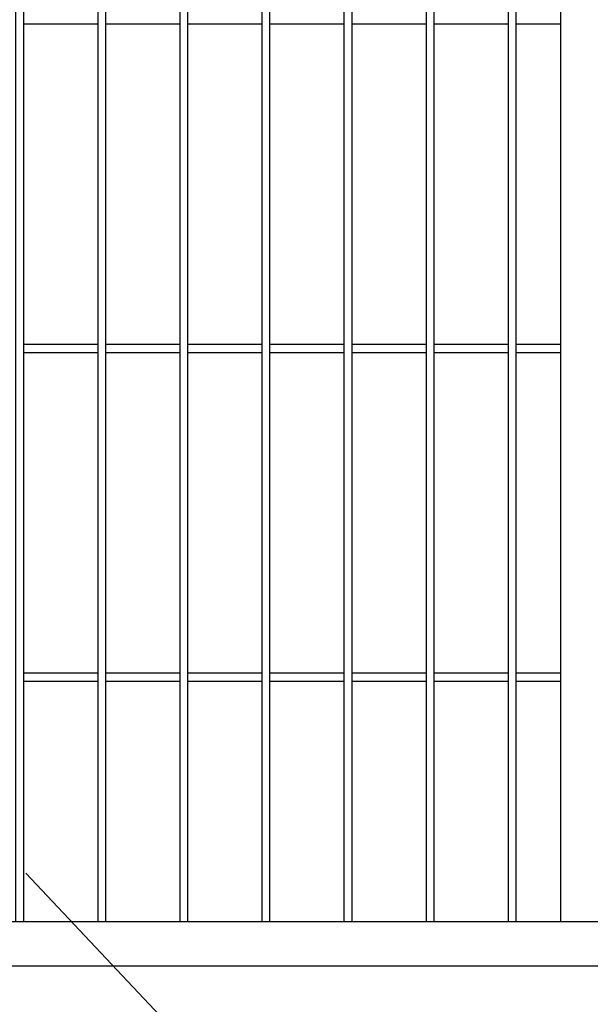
# Model space of a CAD drawing. Header units: inches. Extents: x 43593 to 117387, y -66787 to -26237.
# Tile 282 of 340: x 51179 to 51249, y -27785 to -27665. Entities that reach past the tile are written whole.
import ezdxf

# ---------------------------------------------------------------- set-up
doc = ezdxf.new("R2010")
doc.units = ezdxf.units.IN
doc.header["$MEASUREMENT"] = 0
doc.layers.add('AW OGRODZENIA', color=253, linetype='Continuous')

msp = doc.modelspace()

# ---------------------------------------------------------------- linework, layer by layer
at = {"layer": 'AW OGRODZENIA'}
for p, q in [((51245.176, -27545.548), (51245.176, -27774.748)), ((51179.776, -27665.469), (51188.784, -27665.469)), ((51179.776, -27665.469), (51188.784, -27665.469)), ((51179.776, -27665.469), (51188.784, -27665.469)), ((51179.776, -27665.469), (51188.784, -27665.469)), ((51179.776, -27665.469), (51188.784, -27665.469)), ((51179.776, -27665.469), (51188.784, -27665.469)), ((51179.776, -27665.469), (51188.784, -27665.469)), ((51179.776, -27665.469), (51188.784, -27665.469)), ((51179.776, -27665.469), (51188.784, -27665.469)), ((51179.776, -27665.469), (51188.784, -27665.469)), ((51179.776, -27665.469), (51188.784, -27665.469)), ((51179.776, -27665.469), (51188.784, -27665.469)), ((51179.776, -27665.469), (51188.784, -27665.469)), ((51179.776, -27665.469), (51188.784, -27665.469)), ((51179.776, -27665.469), (51188.784, -27665.469)), ((51179.776, -27665.469), (51188.784, -27665.469)), ((51179.776, -27665.469), (51188.784, -27665.469)), ((51179.776, -27665.469), (51188.784, -27665.469)), ((51179.776, -27665.469), (51188.784, -27665.469)), ((51179.776, -27665.469), (51188.784, -27665.469)), ((51179.776, -27665.469), (51188.784, -27665.469)), ((51179.776, -27665.469), (51188.784, -27665.469)), ((51179.776, -27665.469), (51188.784, -27665.469)), ((51179.776, -27665.469), (51188.784, -27665.469)), ((51179.776, -27665.469), (51188.784, -27665.469)), ((51189.776, -27665.469), (51198.784, -27665.469)), ((51189.776, -27665.469), (51198.784, -27665.469)), ((51189.776, -27665.469), (51198.784, -27665.469)), ((51189.776, -27665.469), (51198.784, -27665.469)), ((51189.776, -27665.469), (51198.784, -27665.469)), ((51189.776, -27665.469), (51198.784, -27665.469)), ((51189.776, -27665.469), (51198.784, -27665.469)), ((51189.776, -27665.469), (51198.784, -27665.469)), ((51189.776, -27665.469), (51198.784, -27665.469)), ((51189.776, -27665.469), (51198.784, -27665.469)), ((51189.776, -27665.469), (51198.784, -27665.469)), ((51189.776, -27665.469), (51198.784, -27665.469)), ((51189.776, -27665.469), (51198.784, -27665.469)), ((51189.776, -27665.469), (51198.784, -27665.469)), ((51189.776, -27665.469), (51198.784, -27665.469)), ((51189.776, -27665.469), (51198.784, -27665.469)), ((51189.776, -27665.469), (51198.784, -27665.469)), ((51189.776, -27665.469), (51198.784, -27665.469)), ((51189.776, -27665.469), (51198.784, -27665.469)), ((51189.776, -27665.469), (51198.784, -27665.469)), ((51189.776, -27665.469), (51198.784, -27665.469)), ((51189.776, -27665.469), (51198.784, -27665.469)), ((51189.776, -27665.469), (51198.784, -27665.469)), ((51189.776, -27665.469), (51198.784, -27665.469)), ((51189.776, -27665.469), (51198.784, -27665.469)), ((51199.776, -27665.469), (51208.784, -27665.469)), ((51199.776, -27665.469), (51208.784, -27665.469)), ((51199.776, -27665.469), (51208.784, -27665.469)), ((51199.776, -27665.469), (51208.784, -27665.469)), ((51199.776, -27665.469), (51208.784, -27665.469)), ((51199.776, -27665.469), (51208.784, -27665.469)), ((51199.776, -27665.469), (51208.784, -27665.469)), ((51199.776, -27665.469), (51208.784, -27665.469)), ((51199.776, -27665.469), (51208.784, -27665.469)), ((51199.776, -27665.469), (51208.784, -27665.469)), ((51199.776, -27665.469), (51208.784, -27665.469)), ((51199.776, -27665.469), (51208.784, -27665.469)), ((51199.776, -27665.469), (51208.784, -27665.469)), ((51199.776, -27665.469), (51208.784, -27665.469)), ((51199.776, -27665.469), (51208.784, -27665.469)), ((51199.776, -27665.469), (51208.784, -27665.469)), ((51199.776, -27665.469), (51208.784, -27665.469)), ((51199.776, -27665.469), (51208.784, -27665.469)), ((51199.776, -27665.469), (51208.784, -27665.469)), ((51199.776, -27665.469), (51208.784, -27665.469)), ((51199.776, -27665.469), (51208.784, -27665.469)), ((51199.776, -27665.469), (51208.784, -27665.469)), ((51199.776, -27665.469), (51208.784, -27665.469)), ((51199.776, -27665.469), (51208.784, -27665.469)), ((51199.776, -27665.469), (51208.784, -27665.469)), ((51209.776, -27665.469), (51218.784, -27665.469)), ((51209.776, -27665.469), (51218.784, -27665.469)), ((51209.776, -27665.469), (51218.784, -27665.469)), ((51209.776, -27665.469), (51218.784, -27665.469)), ((51209.776, -27665.469), (51218.784, -27665.469)), ((51209.776, -27665.469), (51218.784, -27665.469)), ((51209.776, -27665.469), (51218.784, -27665.469)), ((51209.776, -27665.469), (51218.784, -27665.469)), ((51209.776, -27665.469), (51218.784, -27665.469)), ((51209.776, -27665.469), (51218.784, -27665.469)), ((51209.776, -27665.469), (51218.784, -27665.469)), ((51209.776, -27665.469), (51218.784, -27665.469)), ((51209.776, -27665.469), (51218.784, -27665.469)), ((51209.776, -27665.469), (51218.784, -27665.469)), ((51209.776, -27665.469), (51218.784, -27665.469)), ((51209.776, -27665.469), (51218.784, -27665.469)), ((51209.776, -27665.469), (51218.784, -27665.469)), ((51209.776, -27665.469), (51218.784, -27665.469)), ((51209.776, -27665.469), (51218.784, -27665.469)), ((51209.776, -27665.469), (51218.784, -27665.469)), ((51209.776, -27665.469), (51218.784, -27665.469)), ((51209.776, -27665.469), (51218.784, -27665.469)), ((51209.776, -27665.469), (51218.784, -27665.469)), ((51209.776, -27665.469), (51218.784, -27665.469)), ((51209.776, -27665.469), (51218.784, -27665.469)), ((51219.776, -27665.469), (51228.784, -27665.469)), ((51219.776, -27665.469), (51228.784, -27665.469)), ((51219.776, -27665.469), (51228.784, -27665.469)), ((51219.776, -27665.469), (51228.784, -27665.469)), ((51219.776, -27665.469), (51228.784, -27665.469)), ((51219.776, -27665.469), (51228.784, -27665.469)), ((51219.776, -27665.469), (51228.784, -27665.469)), ((51219.776, -27665.469), (51228.784, -27665.469)), ((51219.776, -27665.469), (51228.784, -27665.469)), ((51219.776, -27665.469), (51228.784, -27665.469)), ((51219.776, -27665.469), (51228.784, -27665.469)), ((51219.776, -27665.469), (51228.784, -27665.469)), ((51219.776, -27665.469), (51228.784, -27665.469)), ((51219.776, -27665.469), (51228.784, -27665.469)), ((51219.776, -27665.469), (51228.784, -27665.469)), ((51219.776, -27665.469), (51228.784, -27665.469)), ((51219.776, -27665.469), (51228.784, -27665.469)), ((51219.776, -27665.469), (51228.784, -27665.469)), ((51219.776, -27665.469), (51228.784, -27665.469)), ((51219.776, -27665.469), (51228.784, -27665.469)), ((51219.776, -27665.469), (51228.784, -27665.469)), ((51219.776, -27665.469), (51228.784, -27665.469)), ((51219.776, -27665.469), (51228.784, -27665.469)), ((51219.776, -27665.469), (51228.784, -27665.469)), ((51219.776, -27665.469), (51228.784, -27665.469)), ((51229.776, -27665.469), (51238.784, -27665.469)), ((51229.776, -27665.469), (51238.784, -27665.469)), ((51229.776, -27665.469), (51238.784, -27665.469)), ((51229.776, -27665.469), (51238.784, -27665.469)), ((51229.776, -27665.469), (51238.784, -27665.469)), ((51229.776, -27665.469), (51238.784, -27665.469)), ((51229.776, -27665.469), (51238.784, -27665.469)), ((51229.776, -27665.469), (51238.784, -27665.469)), ((51229.776, -27665.469), (51238.784, -27665.469)), ((51229.776, -27665.469), (51238.784, -27665.469)), ((51229.776, -27665.469), (51238.784, -27665.469)), ((51229.776, -27665.469), (51238.784, -27665.469)), ((51229.776, -27665.469), (51238.784, -27665.469)), ((51229.776, -27665.469), (51238.784, -27665.469)), ((51229.776, -27665.469), (51238.784, -27665.469)), ((51229.776, -27665.469), (51238.784, -27665.469)), ((51229.776, -27665.469), (51238.784, -27665.469)), ((51229.776, -27665.469), (51238.784, -27665.469)), ((51229.776, -27665.469), (51238.784, -27665.469)), ((51229.776, -27665.469), (51238.784, -27665.469)), ((51229.776, -27665.469), (51238.784, -27665.469)), ((51229.776, -27665.469), (51238.784, -27665.469)), ((51229.776, -27665.469), (51238.784, -27665.469)), ((51229.776, -27665.469), (51238.784, -27665.469)), ((51229.776, -27665.469), (51238.784, -27665.469)), ((51239.776, -27665.469), (51245.176, -27665.469)), ((51239.776, -27665.469), (51245.176, -27665.469)), ((51239.776, -27665.469), (51245.176, -27665.469)), ((51239.776, -27665.469), (51245.176, -27665.469)), ((51239.776, -27665.469), (51245.176, -27665.469)), ((51239.776, -27665.469), (51245.176, -27665.469)), ((51239.776, -27665.469), (51245.176, -27665.469)), ((51239.776, -27665.469), (51245.176, -27665.469)), ((51239.776, -27665.469), (51245.176, -27665.469)), ((51239.776, -27665.469), (51245.176, -27665.469)), ((51239.776, -27665.469), (51245.176, -27665.469)), ((51239.776, -27665.469), (51245.176, -27665.469)), ((51239.776, -27665.469), (51245.176, -27665.469)), ((51239.776, -27665.469), (51245.176, -27665.469)), ((51239.776, -27665.469), (51245.176, -27665.469)), ((51239.776, -27665.469), (51245.176, -27665.469)), ((51239.776, -27665.469), (51245.176, -27665.469)), ((51239.776, -27665.469), (51245.176, -27665.469)), ((51239.776, -27665.469), (51245.176, -27665.469)), ((51239.776, -27665.469), (51245.176, -27665.469)), ((51239.776, -27665.469), (51245.176, -27665.469)), ((51239.776, -27665.469), (51245.176, -27665.469)), ((51239.776, -27665.469), (51245.176, -27665.469)), ((51239.776, -27665.469), (51245.176, -27665.469)), ((51239.776, -27665.469), (51245.176, -27665.469)), ((51179.776, -27704.469), (51188.784, -27704.469)), ((51179.776, -27704.469), (51188.784, -27704.469)), ((51179.776, -27704.469), (51188.784, -27704.469)), ((51179.776, -27704.469), (51188.784, -27704.469)), ((51179.776, -27704.469), (51188.784, -27704.469)), ((51179.776, -27704.469), (51188.784, -27704.469)), ((51179.776, -27704.469), (51188.784, -27704.469)), ((51179.776, -27704.469), (51188.784, -27704.469)), ((51179.776, -27704.469), (51188.784, -27704.469)), ((51179.776, -27704.469), (51188.784, -27704.469)), ((51179.776, -27704.469), (51188.784, -27704.469)), ((51179.776, -27704.469), (51188.784, -27704.469)), ((51179.776, -27704.469), (51188.784, -27704.469)), ((51179.776, -27704.469), (51188.784, -27704.469)), ((51179.776, -27704.469), (51188.784, -27704.469)), ((51179.776, -27704.469), (51188.784, -27704.469)), ((51179.776, -27704.469), (51188.784, -27704.469)), ((51179.776, -27704.469), (51188.784, -27704.469)), ((51179.776, -27704.469), (51188.784, -27704.469)), ((51179.776, -27704.469), (51188.784, -27704.469)), ((51179.776, -27704.469), (51188.784, -27704.469)), ((51179.776, -27704.469), (51188.784, -27704.469)), ((51179.776, -27704.469), (51188.784, -27704.469)), ((51179.776, -27704.469), (51188.784, -27704.469)), ((51179.776, -27704.469), (51188.784, -27704.469)), ((51179.776, -27705.469), (51188.784, -27705.469)), ((51179.776, -27705.469), (51188.784, -27705.469)), ((51179.776, -27705.469), (51188.784, -27705.469)), ((51179.776, -27705.469), (51188.784, -27705.469)), ((51179.776, -27705.469), (51188.784, -27705.469)), ((51179.776, -27705.469), (51188.784, -27705.469)), ((51179.776, -27705.469), (51188.784, -27705.469)), ((51179.776, -27705.469), (51188.784, -27705.469)), ((51179.776, -27705.469), (51188.784, -27705.469)), ((51179.776, -27705.469), (51188.784, -27705.469)), ((51179.776, -27705.469), (51188.784, -27705.469)), ((51179.776, -27705.469), (51188.784, -27705.469)), ((51179.776, -27705.469), (51188.784, -27705.469)), ((51179.776, -27705.469), (51188.784, -27705.469)), ((51179.776, -27705.469), (51188.784, -27705.469)), ((51179.776, -27705.469), (51188.784, -27705.469)), ((51179.776, -27705.469), (51188.784, -27705.469)), ((51179.776, -27705.469), (51188.784, -27705.469)), ((51179.776, -27705.469), (51188.784, -27705.469)), ((51179.776, -27705.469), (51188.784, -27705.469)), ((51179.776, -27705.469), (51188.784, -27705.469)), ((51179.776, -27705.469), (51188.784, -27705.469)), ((51179.776, -27705.469), (51188.784, -27705.469)), ((51179.776, -27705.469), (51188.784, -27705.469)), ((51179.776, -27705.469), (51188.784, -27705.469)), ((51189.776, -27704.469), (51198.784, -27704.469)), ((51189.776, -27704.469), (51198.784, -27704.469)), ((51189.776, -27704.469), (51198.784, -27704.469)), ((51189.776, -27704.469), (51198.784, -27704.469)), ((51189.776, -27704.469), (51198.784, -27704.469)), ((51189.776, -27704.469), (51198.784, -27704.469)), ((51189.776, -27704.469), (51198.784, -27704.469)), ((51189.776, -27704.469), (51198.784, -27704.469)), ((51189.776, -27704.469), (51198.784, -27704.469)), ((51189.776, -27704.469), (51198.784, -27704.469)), ((51189.776, -27704.469), (51198.784, -27704.469)), ((51189.776, -27704.469), (51198.784, -27704.469)), ((51189.776, -27704.469), (51198.784, -27704.469)), ((51189.776, -27704.469), (51198.784, -27704.469)), ((51189.776, -27704.469), (51198.784, -27704.469)), ((51189.776, -27704.469), (51198.784, -27704.469)), ((51189.776, -27704.469), (51198.784, -27704.469)), ((51189.776, -27704.469), (51198.784, -27704.469)), ((51189.776, -27704.469), (51198.784, -27704.469)), ((51189.776, -27704.469), (51198.784, -27704.469)), ((51189.776, -27704.469), (51198.784, -27704.469)), ((51189.776, -27704.469), (51198.784, -27704.469)), ((51189.776, -27704.469), (51198.784, -27704.469)), ((51189.776, -27704.469), (51198.784, -27704.469)), ((51189.776, -27704.469), (51198.784, -27704.469)), ((51189.776, -27705.469), (51198.784, -27705.469)), ((51189.776, -27705.469), (51198.784, -27705.469)), ((51189.776, -27705.469), (51198.784, -27705.469)), ((51189.776, -27705.469), (51198.784, -27705.469)), ((51189.776, -27705.469), (51198.784, -27705.469)), ((51189.776, -27705.469), (51198.784, -27705.469)), ((51189.776, -27705.469), (51198.784, -27705.469)), ((51189.776, -27705.469), (51198.784, -27705.469)), ((51189.776, -27705.469), (51198.784, -27705.469)), ((51189.776, -27705.469), (51198.784, -27705.469)), ((51189.776, -27705.469), (51198.784, -27705.469)), ((51189.776, -27705.469), (51198.784, -27705.469)), ((51189.776, -27705.469), (51198.784, -27705.469)), ((51189.776, -27705.469), (51198.784, -27705.469)), ((51189.776, -27705.469), (51198.784, -27705.469)), ((51189.776, -27705.469), (51198.784, -27705.469)), ((51189.776, -27705.469), (51198.784, -27705.469)), ((51189.776, -27705.469), (51198.784, -27705.469)), ((51189.776, -27705.469), (51198.784, -27705.469)), ((51189.776, -27705.469), (51198.784, -27705.469)), ((51189.776, -27705.469), (51198.784, -27705.469)), ((51189.776, -27705.469), (51198.784, -27705.469)), ((51189.776, -27705.469), (51198.784, -27705.469)), ((51189.776, -27705.469), (51198.784, -27705.469)), ((51189.776, -27705.469), (51198.784, -27705.469)), ((51199.776, -27704.469), (51208.784, -27704.469)), ((51199.776, -27704.469), (51208.784, -27704.469)), ((51199.776, -27704.469), (51208.784, -27704.469)), ((51199.776, -27704.469), (51208.784, -27704.469)), ((51199.776, -27704.469), (51208.784, -27704.469)), ((51199.776, -27704.469), (51208.784, -27704.469)), ((51199.776, -27704.469), (51208.784, -27704.469)), ((51199.776, -27704.469), (51208.784, -27704.469)), ((51199.776, -27704.469), (51208.784, -27704.469)), ((51199.776, -27704.469), (51208.784, -27704.469)), ((51199.776, -27704.469), (51208.784, -27704.469)), ((51199.776, -27704.469), (51208.784, -27704.469)), ((51199.776, -27704.469), (51208.784, -27704.469)), ((51199.776, -27704.469), (51208.784, -27704.469)), ((51199.776, -27704.469), (51208.784, -27704.469)), ((51199.776, -27704.469), (51208.784, -27704.469)), ((51199.776, -27704.469), (51208.784, -27704.469)), ((51199.776, -27704.469), (51208.784, -27704.469)), ((51199.776, -27704.469), (51208.784, -27704.469)), ((51199.776, -27704.469), (51208.784, -27704.469)), ((51199.776, -27704.469), (51208.784, -27704.469)), ((51199.776, -27704.469), (51208.784, -27704.469)), ((51199.776, -27704.469), (51208.784, -27704.469)), ((51199.776, -27704.469), (51208.784, -27704.469)), ((51199.776, -27704.469), (51208.784, -27704.469)), ((51199.776, -27705.469), (51208.784, -27705.469)), ((51199.776, -27705.469), (51208.784, -27705.469)), ((51199.776, -27705.469), (51208.784, -27705.469)), ((51199.776, -27705.469), (51208.784, -27705.469)), ((51199.776, -27705.469), (51208.784, -27705.469)), ((51199.776, -27705.469), (51208.784, -27705.469)), ((51199.776, -27705.469), (51208.784, -27705.469)), ((51199.776, -27705.469), (51208.784, -27705.469)), ((51199.776, -27705.469), (51208.784, -27705.469)), ((51199.776, -27705.469), (51208.784, -27705.469)), ((51199.776, -27705.469), (51208.784, -27705.469)), ((51199.776, -27705.469), (51208.784, -27705.469)), ((51199.776, -27705.469), (51208.784, -27705.469)), ((51199.776, -27705.469), (51208.784, -27705.469)), ((51199.776, -27705.469), (51208.784, -27705.469)), ((51199.776, -27705.469), (51208.784, -27705.469)), ((51199.776, -27705.469), (51208.784, -27705.469)), ((51199.776, -27705.469), (51208.784, -27705.469)), ((51199.776, -27705.469), (51208.784, -27705.469)), ((51199.776, -27705.469), (51208.784, -27705.469)), ((51199.776, -27705.469), (51208.784, -27705.469)), ((51199.776, -27705.469), (51208.784, -27705.469)), ((51199.776, -27705.469), (51208.784, -27705.469)), ((51199.776, -27705.469), (51208.784, -27705.469)), ((51199.776, -27705.469), (51208.784, -27705.469)), ((51209.776, -27704.469), (51218.784, -27704.469)), ((51209.776, -27704.469), (51218.784, -27704.469)), ((51209.776, -27704.469), (51218.784, -27704.469)), ((51209.776, -27704.469), (51218.784, -27704.469)), ((51209.776, -27704.469), (51218.784, -27704.469)), ((51209.776, -27704.469), (51218.784, -27704.469)), ((51209.776, -27704.469), (51218.784, -27704.469)), ((51209.776, -27704.469), (51218.784, -27704.469)), ((51209.776, -27704.469), (51218.784, -27704.469)), ((51209.776, -27704.469), (51218.784, -27704.469)), ((51209.776, -27704.469), (51218.784, -27704.469)), ((51209.776, -27704.469), (51218.784, -27704.469)), ((51209.776, -27704.469), (51218.784, -27704.469)), ((51209.776, -27704.469), (51218.784, -27704.469)), ((51209.776, -27704.469), (51218.784, -27704.469)), ((51209.776, -27704.469), (51218.784, -27704.469)), ((51209.776, -27704.469), (51218.784, -27704.469)), ((51209.776, -27704.469), (51218.784, -27704.469)), ((51209.776, -27704.469), (51218.784, -27704.469)), ((51209.776, -27704.469), (51218.784, -27704.469)), ((51209.776, -27704.469), (51218.784, -27704.469)), ((51209.776, -27704.469), (51218.784, -27704.469)), ((51209.776, -27704.469), (51218.784, -27704.469)), ((51209.776, -27704.469), (51218.784, -27704.469)), ((51209.776, -27704.469), (51218.784, -27704.469)), ((51209.776, -27705.469), (51218.784, -27705.469)), ((51209.776, -27705.469), (51218.784, -27705.469)), ((51209.776, -27705.469), (51218.784, -27705.469)), ((51209.776, -27705.469), (51218.784, -27705.469)), ((51209.776, -27705.469), (51218.784, -27705.469)), ((51209.776, -27705.469), (51218.784, -27705.469)), ((51209.776, -27705.469), (51218.784, -27705.469)), ((51209.776, -27705.469), (51218.784, -27705.469)), ((51209.776, -27705.469), (51218.784, -27705.469)), ((51209.776, -27705.469), (51218.784, -27705.469)), ((51209.776, -27705.469), (51218.784, -27705.469)), ((51209.776, -27705.469), (51218.784, -27705.469)), ((51209.776, -27705.469), (51218.784, -27705.469)), ((51209.776, -27705.469), (51218.784, -27705.469)), ((51209.776, -27705.469), (51218.784, -27705.469)), ((51209.776, -27705.469), (51218.784, -27705.469)), ((51209.776, -27705.469), (51218.784, -27705.469)), ((51209.776, -27705.469), (51218.784, -27705.469)), ((51209.776, -27705.469), (51218.784, -27705.469)), ((51209.776, -27705.469), (51218.784, -27705.469)), ((51209.776, -27705.469), (51218.784, -27705.469)), ((51209.776, -27705.469), (51218.784, -27705.469)), ((51209.776, -27705.469), (51218.784, -27705.469)), ((51209.776, -27705.469), (51218.784, -27705.469)), ((51209.776, -27705.469), (51218.784, -27705.469)), ((51219.776, -27704.469), (51228.784, -27704.469)), ((51219.776, -27704.469), (51228.784, -27704.469)), ((51219.776, -27704.469), (51228.784, -27704.469)), ((51219.776, -27704.469), (51228.784, -27704.469)), ((51219.776, -27704.469), (51228.784, -27704.469)), ((51219.776, -27704.469), (51228.784, -27704.469)), ((51219.776, -27704.469), (51228.784, -27704.469)), ((51219.776, -27704.469), (51228.784, -27704.469)), ((51219.776, -27704.469), (51228.784, -27704.469)), ((51219.776, -27704.469), (51228.784, -27704.469)), ((51219.776, -27704.469), (51228.784, -27704.469)), ((51219.776, -27704.469), (51228.784, -27704.469)), ((51219.776, -27704.469), (51228.784, -27704.469)), ((51219.776, -27704.469), (51228.784, -27704.469)), ((51219.776, -27704.469), (51228.784, -27704.469)), ((51219.776, -27704.469), (51228.784, -27704.469)), ((51219.776, -27704.469), (51228.784, -27704.469)), ((51219.776, -27704.469), (51228.784, -27704.469)), ((51219.776, -27704.469), (51228.784, -27704.469)), ((51219.776, -27704.469), (51228.784, -27704.469)), ((51219.776, -27704.469), (51228.784, -27704.469)), ((51219.776, -27704.469), (51228.784, -27704.469)), ((51219.776, -27704.469), (51228.784, -27704.469)), ((51219.776, -27704.469), (51228.784, -27704.469)), ((51219.776, -27704.469), (51228.784, -27704.469)), ((51219.776, -27705.469), (51228.784, -27705.469)), ((51219.776, -27705.469), (51228.784, -27705.469)), ((51219.776, -27705.469), (51228.784, -27705.469)), ((51219.776, -27705.469), (51228.784, -27705.469)), ((51219.776, -27705.469), (51228.784, -27705.469)), ((51219.776, -27705.469), (51228.784, -27705.469)), ((51219.776, -27705.469), (51228.784, -27705.469)), ((51219.776, -27705.469), (51228.784, -27705.469)), ((51219.776, -27705.469), (51228.784, -27705.469)), ((51219.776, -27705.469), (51228.784, -27705.469)), ((51219.776, -27705.469), (51228.784, -27705.469)), ((51219.776, -27705.469), (51228.784, -27705.469)), ((51219.776, -27705.469), (51228.784, -27705.469)), ((51219.776, -27705.469), (51228.784, -27705.469)), ((51219.776, -27705.469), (51228.784, -27705.469)), ((51219.776, -27705.469), (51228.784, -27705.469)), ((51219.776, -27705.469), (51228.784, -27705.469)), ((51219.776, -27705.469), (51228.784, -27705.469)), ((51219.776, -27705.469), (51228.784, -27705.469)), ((51219.776, -27705.469), (51228.784, -27705.469)), ((51219.776, -27705.469), (51228.784, -27705.469)), ((51219.776, -27705.469), (51228.784, -27705.469)), ((51219.776, -27705.469), (51228.784, -27705.469)), ((51219.776, -27705.469), (51228.784, -27705.469)), ((51219.776, -27705.469), (51228.784, -27705.469)), ((51229.776, -27704.469), (51238.784, -27704.469)), ((51229.776, -27704.469), (51238.784, -27704.469)), ((51229.776, -27704.469), (51238.784, -27704.469)), ((51229.776, -27704.469), (51238.784, -27704.469)), ((51229.776, -27704.469), (51238.784, -27704.469)), ((51229.776, -27704.469), (51238.784, -27704.469)), ((51229.776, -27704.469), (51238.784, -27704.469)), ((51229.776, -27704.469), (51238.784, -27704.469)), ((51229.776, -27704.469), (51238.784, -27704.469)), ((51229.776, -27704.469), (51238.784, -27704.469)), ((51229.776, -27704.469), (51238.784, -27704.469)), ((51229.776, -27704.469), (51238.784, -27704.469)), ((51229.776, -27704.469), (51238.784, -27704.469)), ((51229.776, -27704.469), (51238.784, -27704.469)), ((51229.776, -27704.469), (51238.784, -27704.469)), ((51229.776, -27704.469), (51238.784, -27704.469)), ((51229.776, -27704.469), (51238.784, -27704.469)), ((51229.776, -27704.469), (51238.784, -27704.469)), ((51229.776, -27704.469), (51238.784, -27704.469)), ((51229.776, -27704.469), (51238.784, -27704.469)), ((51229.776, -27704.469), (51238.784, -27704.469)), ((51229.776, -27704.469), (51238.784, -27704.469)), ((51229.776, -27704.469), (51238.784, -27704.469)), ((51229.776, -27704.469), (51238.784, -27704.469)), ((51229.776, -27704.469), (51238.784, -27704.469)), ((51229.776, -27705.469), (51238.784, -27705.469)), ((51229.776, -27705.469), (51238.784, -27705.469)), ((51229.776, -27705.469), (51238.784, -27705.469)), ((51229.776, -27705.469), (51238.784, -27705.469)), ((51229.776, -27705.469), (51238.784, -27705.469)), ((51229.776, -27705.469), (51238.784, -27705.469)), ((51229.776, -27705.469), (51238.784, -27705.469)), ((51229.776, -27705.469), (51238.784, -27705.469)), ((51229.776, -27705.469), (51238.784, -27705.469)), ((51229.776, -27705.469), (51238.784, -27705.469)), ((51229.776, -27705.469), (51238.784, -27705.469)), ((51229.776, -27705.469), (51238.784, -27705.469)), ((51229.776, -27705.469), (51238.784, -27705.469)), ((51229.776, -27705.469), (51238.784, -27705.469)), ((51229.776, -27705.469), (51238.784, -27705.469)), ((51229.776, -27705.469), (51238.784, -27705.469)), ((51229.776, -27705.469), (51238.784, -27705.469)), ((51229.776, -27705.469), (51238.784, -27705.469)), ((51229.776, -27705.469), (51238.784, -27705.469)), ((51229.776, -27705.469), (51238.784, -27705.469)), ((51229.776, -27705.469), (51238.784, -27705.469)), ((51229.776, -27705.469), (51238.784, -27705.469)), ((51229.776, -27705.469), (51238.784, -27705.469)), ((51229.776, -27705.469), (51238.784, -27705.469)), ((51229.776, -27705.469), (51238.784, -27705.469)), ((51239.776, -27704.469), (51245.176, -27704.469)), ((51239.776, -27704.469), (51245.176, -27704.469)), ((51239.776, -27704.469), (51245.176, -27704.469)), ((51239.776, -27704.469), (51245.176, -27704.469)), ((51239.776, -27704.469), (51245.176, -27704.469)), ((51239.776, -27704.469), (51245.176, -27704.469)), ((51239.776, -27704.469), (51245.176, -27704.469)), ((51239.776, -27704.469), (51245.176, -27704.469)), ((51239.776, -27704.469), (51245.176, -27704.469)), ((51239.776, -27704.469), (51245.176, -27704.469)), ((51239.776, -27704.469), (51245.176, -27704.469)), ((51239.776, -27704.469), (51245.176, -27704.469)), ((51239.776, -27704.469), (51245.176, -27704.469)), ((51239.776, -27704.469), (51245.176, -27704.469)), ((51239.776, -27704.469), (51245.176, -27704.469)), ((51239.776, -27704.469), (51245.176, -27704.469)), ((51239.776, -27704.469), (51245.176, -27704.469)), ((51239.776, -27704.469), (51245.176, -27704.469)), ((51239.776, -27704.469), (51245.176, -27704.469)), ((51239.776, -27704.469), (51245.176, -27704.469)), ((51239.776, -27704.469), (51245.176, -27704.469)), ((51239.776, -27704.469), (51245.176, -27704.469)), ((51239.776, -27704.469), (51245.176, -27704.469)), ((51239.776, -27704.469), (51245.176, -27704.469)), ((51239.776, -27704.469), (51245.176, -27704.469)), ((51239.776, -27705.469), (51245.176, -27705.469)), ((51239.776, -27705.469), (51245.176, -27705.469)), ((51239.776, -27705.469), (51245.176, -27705.469)), ((51239.776, -27705.469), (51245.176, -27705.469)), ((51239.776, -27705.469), (51245.176, -27705.469)), ((51239.776, -27705.469), (51245.176, -27705.469)), ((51239.776, -27705.469), (51245.176, -27705.469)), ((51239.776, -27705.469), (51245.176, -27705.469)), ((51239.776, -27705.469), (51245.176, -27705.469)), ((51239.776, -27705.469), (51245.176, -27705.469)), ((51239.776, -27705.469), (51245.176, -27705.469)), ((51239.776, -27705.469), (51245.176, -27705.469)), ((51239.776, -27705.469), (51245.176, -27705.469)), ((51239.776, -27705.469), (51245.176, -27705.469)), ((51239.776, -27705.469), (51245.176, -27705.469)), ((51239.776, -27705.469), (51245.176, -27705.469)), ((51239.776, -27705.469), (51245.176, -27705.469)), ((51239.776, -27705.469), (51245.176, -27705.469)), ((51239.776, -27705.469), (51245.176, -27705.469)), ((51239.776, -27705.469), (51245.176, -27705.469)), ((51239.776, -27705.469), (51245.176, -27705.469)), ((51239.776, -27705.469), (51245.176, -27705.469)), ((51239.776, -27705.469), (51245.176, -27705.469)), ((51239.776, -27705.469), (51245.176, -27705.469)), ((51239.776, -27705.469), (51245.176, -27705.469)), ((51179.776, -27744.469), (51188.784, -27744.469)), ((51179.776, -27744.469), (51188.784, -27744.469)), ((51179.776, -27744.469), (51188.784, -27744.469)), ((51179.776, -27744.469), (51188.784, -27744.469)), ((51179.776, -27744.469), (51188.784, -27744.469)), ((51179.776, -27744.469), (51188.784, -27744.469)), ((51179.776, -27744.469), (51188.784, -27744.469)), ((51179.776, -27744.469), (51188.784, -27744.469)), ((51179.776, -27744.469), (51188.784, -27744.469)), ((51179.776, -27744.469), (51188.784, -27744.469)), ((51179.776, -27744.469), (51188.784, -27744.469)), ((51179.776, -27744.469), (51188.784, -27744.469)), ((51179.776, -27744.469), (51188.784, -27744.469)), ((51179.776, -27744.469), (51188.784, -27744.469)), ((51179.776, -27744.469), (51188.784, -27744.469)), ((51179.776, -27744.469), (51188.784, -27744.469)), ((51179.776, -27744.469), (51188.784, -27744.469)), ((51179.776, -27744.469), (51188.784, -27744.469)), ((51179.776, -27744.469), (51188.784, -27744.469)), ((51179.776, -27744.469), (51188.784, -27744.469)), ((51179.776, -27744.469), (51188.784, -27744.469)), ((51179.776, -27744.469), (51188.784, -27744.469)), ((51179.776, -27744.469), (51188.784, -27744.469)), ((51179.776, -27744.469), (51188.784, -27744.469)), ((51179.776, -27744.469), (51188.784, -27744.469)), ((51189.776, -27744.469), (51198.784, -27744.469)), ((51189.776, -27744.469), (51198.784, -27744.469)), ((51189.776, -27744.469), (51198.784, -27744.469)), ((51189.776, -27744.469), (51198.784, -27744.469)), ((51189.776, -27744.469), (51198.784, -27744.469)), ((51189.776, -27744.469), (51198.784, -27744.469)), ((51189.776, -27744.469), (51198.784, -27744.469)), ((51189.776, -27744.469), (51198.784, -27744.469)), ((51189.776, -27744.469), (51198.784, -27744.469)), ((51189.776, -27744.469), (51198.784, -27744.469)), ((51189.776, -27744.469), (51198.784, -27744.469)), ((51189.776, -27744.469), (51198.784, -27744.469)), ((51189.776, -27744.469), (51198.784, -27744.469)), ((51189.776, -27744.469), (51198.784, -27744.469)), ((51189.776, -27744.469), (51198.784, -27744.469)), ((51189.776, -27744.469), (51198.784, -27744.469)), ((51189.776, -27744.469), (51198.784, -27744.469)), ((51189.776, -27744.469), (51198.784, -27744.469)), ((51189.776, -27744.469), (51198.784, -27744.469)), ((51189.776, -27744.469), (51198.784, -27744.469)), ((51189.776, -27744.469), (51198.784, -27744.469)), ((51189.776, -27744.469), (51198.784, -27744.469)), ((51189.776, -27744.469), (51198.784, -27744.469)), ((51189.776, -27744.469), (51198.784, -27744.469)), ((51189.776, -27744.469), (51198.784, -27744.469)), ((51199.776, -27744.469), (51208.784, -27744.469)), ((51199.776, -27744.469), (51208.784, -27744.469)), ((51199.776, -27744.469), (51208.784, -27744.469)), ((51199.776, -27744.469), (51208.784, -27744.469)), ((51199.776, -27744.469), (51208.784, -27744.469)), ((51199.776, -27744.469), (51208.784, -27744.469)), ((51199.776, -27744.469), (51208.784, -27744.469)), ((51199.776, -27744.469), (51208.784, -27744.469)), ((51199.776, -27744.469), (51208.784, -27744.469)), ((51199.776, -27744.469), (51208.784, -27744.469)), ((51199.776, -27744.469), (51208.784, -27744.469)), ((51199.776, -27744.469), (51208.784, -27744.469)), ((51199.776, -27744.469), (51208.784, -27744.469)), ((51199.776, -27744.469), (51208.784, -27744.469)), ((51199.776, -27744.469), (51208.784, -27744.469)), ((51199.776, -27744.469), (51208.784, -27744.469)), ((51199.776, -27744.469), (51208.784, -27744.469)), ((51199.776, -27744.469), (51208.784, -27744.469)), ((51199.776, -27744.469), (51208.784, -27744.469)), ((51199.776, -27744.469), (51208.784, -27744.469)), ((51199.776, -27744.469), (51208.784, -27744.469)), ((51199.776, -27744.469), (51208.784, -27744.469)), ((51199.776, -27744.469), (51208.784, -27744.469)), ((51199.776, -27744.469), (51208.784, -27744.469)), ((51199.776, -27744.469), (51208.784, -27744.469)), ((51209.776, -27744.469), (51218.784, -27744.469)), ((51209.776, -27744.469), (51218.784, -27744.469)), ((51209.776, -27744.469), (51218.784, -27744.469)), ((51209.776, -27744.469), (51218.784, -27744.469)), ((51209.776, -27744.469), (51218.784, -27744.469)), ((51209.776, -27744.469), (51218.784, -27744.469)), ((51209.776, -27744.469), (51218.784, -27744.469)), ((51209.776, -27744.469), (51218.784, -27744.469)), ((51209.776, -27744.469), (51218.784, -27744.469)), ((51209.776, -27744.469), (51218.784, -27744.469)), ((51209.776, -27744.469), (51218.784, -27744.469)), ((51209.776, -27744.469), (51218.784, -27744.469)), ((51209.776, -27744.469), (51218.784, -27744.469)), ((51209.776, -27744.469), (51218.784, -27744.469)), ((51209.776, -27744.469), (51218.784, -27744.469)), ((51209.776, -27744.469), (51218.784, -27744.469)), ((51209.776, -27744.469), (51218.784, -27744.469)), ((51209.776, -27744.469), (51218.784, -27744.469)), ((51209.776, -27744.469), (51218.784, -27744.469)), ((51209.776, -27744.469), (51218.784, -27744.469)), ((51209.776, -27744.469), (51218.784, -27744.469)), ((51209.776, -27744.469), (51218.784, -27744.469)), ((51209.776, -27744.469), (51218.784, -27744.469)), ((51209.776, -27744.469), (51218.784, -27744.469)), ((51209.776, -27744.469), (51218.784, -27744.469)), ((51219.776, -27744.469), (51228.784, -27744.469)), ((51219.776, -27744.469), (51228.784, -27744.469)), ((51219.776, -27744.469), (51228.784, -27744.469)), ((51219.776, -27744.469), (51228.784, -27744.469)), ((51219.776, -27744.469), (51228.784, -27744.469)), ((51219.776, -27744.469), (51228.784, -27744.469)), ((51219.776, -27744.469), (51228.784, -27744.469)), ((51219.776, -27744.469), (51228.784, -27744.469)), ((51219.776, -27744.469), (51228.784, -27744.469)), ((51219.776, -27744.469), (51228.784, -27744.469)), ((51219.776, -27744.469), (51228.784, -27744.469)), ((51219.776, -27744.469), (51228.784, -27744.469)), ((51219.776, -27744.469), (51228.784, -27744.469)), ((51219.776, -27744.469), (51228.784, -27744.469)), ((51219.776, -27744.469), (51228.784, -27744.469)), ((51219.776, -27744.469), (51228.784, -27744.469)), ((51219.776, -27744.469), (51228.784, -27744.469)), ((51219.776, -27744.469), (51228.784, -27744.469)), ((51219.776, -27744.469), (51228.784, -27744.469)), ((51219.776, -27744.469), (51228.784, -27744.469)), ((51219.776, -27744.469), (51228.784, -27744.469)), ((51219.776, -27744.469), (51228.784, -27744.469)), ((51219.776, -27744.469), (51228.784, -27744.469)), ((51219.776, -27744.469), (51228.784, -27744.469)), ((51219.776, -27744.469), (51228.784, -27744.469)), ((51229.776, -27744.469), (51238.784, -27744.469)), ((51229.776, -27744.469), (51238.784, -27744.469)), ((51229.776, -27744.469), (51238.784, -27744.469)), ((51229.776, -27744.469), (51238.784, -27744.469)), ((51229.776, -27744.469), (51238.784, -27744.469)), ((51229.776, -27744.469), (51238.784, -27744.469)), ((51229.776, -27744.469), (51238.784, -27744.469)), ((51229.776, -27744.469), (51238.784, -27744.469)), ((51229.776, -27744.469), (51238.784, -27744.469)), ((51229.776, -27744.469), (51238.784, -27744.469)), ((51229.776, -27744.469), (51238.784, -27744.469)), ((51229.776, -27744.469), (51238.784, -27744.469)), ((51229.776, -27744.469), (51238.784, -27744.469)), ((51229.776, -27744.469), (51238.784, -27744.469)), ((51229.776, -27744.469), (51238.784, -27744.469)), ((51229.776, -27744.469), (51238.784, -27744.469)), ((51229.776, -27744.469), (51238.784, -27744.469)), ((51229.776, -27744.469), (51238.784, -27744.469)), ((51229.776, -27744.469), (51238.784, -27744.469)), ((51229.776, -27744.469), (51238.784, -27744.469)), ((51229.776, -27744.469), (51238.784, -27744.469)), ((51229.776, -27744.469), (51238.784, -27744.469)), ((51229.776, -27744.469), (51238.784, -27744.469)), ((51229.776, -27744.469), (51238.784, -27744.469)), ((51229.776, -27744.469), (51238.784, -27744.469)), ((51239.776, -27744.469), (51245.176, -27744.469)), ((51239.776, -27744.469), (51245.176, -27744.469)), ((51239.776, -27744.469), (51245.176, -27744.469)), ((51239.776, -27744.469), (51245.176, -27744.469)), ((51239.776, -27744.469), (51245.176, -27744.469)), ((51239.776, -27744.469), (51245.176, -27744.469)), ((51239.776, -27744.469), (51245.176, -27744.469)), ((51239.776, -27744.469), (51245.176, -27744.469)), ((51239.776, -27744.469), (51245.176, -27744.469)), ((51239.776, -27744.469), (51245.176, -27744.469)), ((51239.776, -27744.469), (51245.176, -27744.469)), ((51239.776, -27744.469), (51245.176, -27744.469)), ((51239.776, -27744.469), (51245.176, -27744.469)), ((51239.776, -27744.469), (51245.176, -27744.469)), ((51239.776, -27744.469), (51245.176, -27744.469)), ((51239.776, -27744.469), (51245.176, -27744.469)), ((51239.776, -27744.469), (51245.176, -27744.469)), ((51239.776, -27744.469), (51245.176, -27744.469)), ((51239.776, -27744.469), (51245.176, -27744.469)), ((51239.776, -27744.469), (51245.176, -27744.469)), ((51239.776, -27744.469), (51245.176, -27744.469)), ((51239.776, -27744.469), (51245.176, -27744.469)), ((51239.776, -27744.469), (51245.176, -27744.469)), ((51239.776, -27744.469), (51245.176, -27744.469)), ((51239.776, -27744.469), (51245.176, -27744.469)), ((51179.776, -27745.469), (51188.784, -27745.469)), ((51179.776, -27745.469), (51188.784, -27745.469)), ((51179.776, -27745.469), (51188.784, -27745.469)), ((51179.776, -27745.469), (51188.784, -27745.469)), ((51179.776, -27745.469), (51188.784, -27745.469)), ((51179.776, -27745.469), (51188.784, -27745.469)), ((51179.776, -27745.469), (51188.784, -27745.469)), ((51179.776, -27745.469), (51188.784, -27745.469)), ((51179.776, -27745.469), (51188.784, -27745.469)), ((51179.776, -27745.469), (51188.784, -27745.469)), ((51179.776, -27745.469), (51188.784, -27745.469)), ((51179.776, -27745.469), (51188.784, -27745.469)), ((51179.776, -27745.469), (51188.784, -27745.469)), ((51179.776, -27745.469), (51188.784, -27745.469)), ((51179.776, -27745.469), (51188.784, -27745.469)), ((51179.776, -27745.469), (51188.784, -27745.469)), ((51179.776, -27745.469), (51188.784, -27745.469)), ((51179.776, -27745.469), (51188.784, -27745.469)), ((51179.776, -27745.469), (51188.784, -27745.469)), ((51179.776, -27745.469), (51188.784, -27745.469)), ((51179.776, -27745.469), (51188.784, -27745.469)), ((51179.776, -27745.469), (51188.784, -27745.469)), ((51179.776, -27745.469), (51188.784, -27745.469)), ((51179.776, -27745.469), (51188.784, -27745.469)), ((51179.776, -27745.469), (51188.784, -27745.469)), ((51189.776, -27745.469), (51198.784, -27745.469)), ((51189.776, -27745.469), (51198.784, -27745.469)), ((51189.776, -27745.469), (51198.784, -27745.469)), ((51189.776, -27745.469), (51198.784, -27745.469)), ((51189.776, -27745.469), (51198.784, -27745.469)), ((51189.776, -27745.469), (51198.784, -27745.469)), ((51189.776, -27745.469), (51198.784, -27745.469)), ((51189.776, -27745.469), (51198.784, -27745.469)), ((51189.776, -27745.469), (51198.784, -27745.469)), ((51189.776, -27745.469), (51198.784, -27745.469)), ((51189.776, -27745.469), (51198.784, -27745.469)), ((51189.776, -27745.469), (51198.784, -27745.469)), ((51189.776, -27745.469), (51198.784, -27745.469)), ((51189.776, -27745.469), (51198.784, -27745.469)), ((51189.776, -27745.469), (51198.784, -27745.469)), ((51189.776, -27745.469), (51198.784, -27745.469)), ((51189.776, -27745.469), (51198.784, -27745.469)), ((51189.776, -27745.469), (51198.784, -27745.469)), ((51189.776, -27745.469), (51198.784, -27745.469)), ((51189.776, -27745.469), (51198.784, -27745.469)), ((51189.776, -27745.469), (51198.784, -27745.469)), ((51189.776, -27745.469), (51198.784, -27745.469)), ((51189.776, -27745.469), (51198.784, -27745.469)), ((51189.776, -27745.469), (51198.784, -27745.469)), ((51189.776, -27745.469), (51198.784, -27745.469)), ((51199.776, -27745.469), (51208.784, -27745.469)), ((51199.776, -27745.469), (51208.784, -27745.469)), ((51199.776, -27745.469), (51208.784, -27745.469)), ((51199.776, -27745.469), (51208.784, -27745.469)), ((51199.776, -27745.469), (51208.784, -27745.469)), ((51199.776, -27745.469), (51208.784, -27745.469)), ((51199.776, -27745.469), (51208.784, -27745.469)), ((51199.776, -27745.469), (51208.784, -27745.469)), ((51199.776, -27745.469), (51208.784, -27745.469)), ((51199.776, -27745.469), (51208.784, -27745.469)), ((51199.776, -27745.469), (51208.784, -27745.469)), ((51199.776, -27745.469), (51208.784, -27745.469)), ((51199.776, -27745.469), (51208.784, -27745.469)), ((51199.776, -27745.469), (51208.784, -27745.469)), ((51199.776, -27745.469), (51208.784, -27745.469)), ((51199.776, -27745.469), (51208.784, -27745.469)), ((51199.776, -27745.469), (51208.784, -27745.469)), ((51199.776, -27745.469), (51208.784, -27745.469)), ((51199.776, -27745.469), (51208.784, -27745.469)), ((51199.776, -27745.469), (51208.784, -27745.469)), ((51199.776, -27745.469), (51208.784, -27745.469)), ((51199.776, -27745.469), (51208.784, -27745.469)), ((51199.776, -27745.469), (51208.784, -27745.469)), ((51199.776, -27745.469), (51208.784, -27745.469)), ((51199.776, -27745.469), (51208.784, -27745.469)), ((51209.776, -27745.469), (51218.784, -27745.469)), ((51209.776, -27745.469), (51218.784, -27745.469)), ((51209.776, -27745.469), (51218.784, -27745.469)), ((51209.776, -27745.469), (51218.784, -27745.469)), ((51209.776, -27745.469), (51218.784, -27745.469)), ((51209.776, -27745.469), (51218.784, -27745.469)), ((51209.776, -27745.469), (51218.784, -27745.469)), ((51209.776, -27745.469), (51218.784, -27745.469)), ((51209.776, -27745.469), (51218.784, -27745.469)), ((51209.776, -27745.469), (51218.784, -27745.469)), ((51209.776, -27745.469), (51218.784, -27745.469)), ((51209.776, -27745.469), (51218.784, -27745.469)), ((51209.776, -27745.469), (51218.784, -27745.469)), ((51209.776, -27745.469), (51218.784, -27745.469)), ((51209.776, -27745.469), (51218.784, -27745.469)), ((51209.776, -27745.469), (51218.784, -27745.469)), ((51209.776, -27745.469), (51218.784, -27745.469)), ((51209.776, -27745.469), (51218.784, -27745.469)), ((51209.776, -27745.469), (51218.784, -27745.469)), ((51209.776, -27745.469), (51218.784, -27745.469)), ((51209.776, -27745.469), (51218.784, -27745.469)), ((51209.776, -27745.469), (51218.784, -27745.469)), ((51209.776, -27745.469), (51218.784, -27745.469)), ((51209.776, -27745.469), (51218.784, -27745.469)), ((51209.776, -27745.469), (51218.784, -27745.469)), ((51219.776, -27745.469), (51228.784, -27745.469)), ((51219.776, -27745.469), (51228.784, -27745.469)), ((51219.776, -27745.469), (51228.784, -27745.469)), ((51219.776, -27745.469), (51228.784, -27745.469)), ((51219.776, -27745.469), (51228.784, -27745.469)), ((51219.776, -27745.469), (51228.784, -27745.469)), ((51219.776, -27745.469), (51228.784, -27745.469)), ((51219.776, -27745.469), (51228.784, -27745.469)), ((51219.776, -27745.469), (51228.784, -27745.469)), ((51219.776, -27745.469), (51228.784, -27745.469)), ((51219.776, -27745.469), (51228.784, -27745.469)), ((51219.776, -27745.469), (51228.784, -27745.469)), ((51219.776, -27745.469), (51228.784, -27745.469)), ((51219.776, -27745.469), (51228.784, -27745.469)), ((51219.776, -27745.469), (51228.784, -27745.469)), ((51219.776, -27745.469), (51228.784, -27745.469)), ((51219.776, -27745.469), (51228.784, -27745.469)), ((51219.776, -27745.469), (51228.784, -27745.469)), ((51219.776, -27745.469), (51228.784, -27745.469)), ((51219.776, -27745.469), (51228.784, -27745.469)), ((51219.776, -27745.469), (51228.784, -27745.469)), ((51219.776, -27745.469), (51228.784, -27745.469)), ((51219.776, -27745.469), (51228.784, -27745.469)), ((51219.776, -27745.469), (51228.784, -27745.469)), ((51219.776, -27745.469), (51228.784, -27745.469)), ((51229.776, -27745.469), (51238.784, -27745.469)), ((51229.776, -27745.469), (51238.784, -27745.469)), ((51229.776, -27745.469), (51238.784, -27745.469)), ((51229.776, -27745.469), (51238.784, -27745.469)), ((51229.776, -27745.469), (51238.784, -27745.469)), ((51229.776, -27745.469), (51238.784, -27745.469)), ((51229.776, -27745.469), (51238.784, -27745.469)), ((51229.776, -27745.469), (51238.784, -27745.469)), ((51229.776, -27745.469), (51238.784, -27745.469)), ((51229.776, -27745.469), (51238.784, -27745.469)), ((51229.776, -27745.469), (51238.784, -27745.469)), ((51229.776, -27745.469), (51238.784, -27745.469)), ((51229.776, -27745.469), (51238.784, -27745.469)), ((51229.776, -27745.469), (51238.784, -27745.469)), ((51229.776, -27745.469), (51238.784, -27745.469)), ((51229.776, -27745.469), (51238.784, -27745.469)), ((51229.776, -27745.469), (51238.784, -27745.469)), ((51229.776, -27745.469), (51238.784, -27745.469)), ((51229.776, -27745.469), (51238.784, -27745.469)), ((51229.776, -27745.469), (51238.784, -27745.469)), ((51229.776, -27745.469), (51238.784, -27745.469)), ((51229.776, -27745.469), (51238.784, -27745.469)), ((51229.776, -27745.469), (51238.784, -27745.469)), ((51229.776, -27745.469), (51238.784, -27745.469)), ((51229.776, -27745.469), (51238.784, -27745.469)), ((51239.776, -27745.469), (51245.176, -27745.469)), ((51239.776, -27745.469), (51245.176, -27745.469)), ((51239.776, -27745.469), (51245.176, -27745.469)), ((51239.776, -27745.469), (51245.176, -27745.469)), ((51239.776, -27745.469), (51245.176, -27745.469)), ((51239.776, -27745.469), (51245.176, -27745.469)), ((51239.776, -27745.469), (51245.176, -27745.469)), ((51239.776, -27745.469), (51245.176, -27745.469)), ((51239.776, -27745.469), (51245.176, -27745.469)), ((51239.776, -27745.469), (51245.176, -27745.469)), ((51239.776, -27745.469), (51245.176, -27745.469)), ((51239.776, -27745.469), (51245.176, -27745.469)), ((51239.776, -27745.469), (51245.176, -27745.469)), ((51239.776, -27745.469), (51245.176, -27745.469)), ((51239.776, -27745.469), (51245.176, -27745.469)), ((51239.776, -27745.469), (51245.176, -27745.469)), ((51239.776, -27745.469), (51245.176, -27745.469)), ((51239.776, -27745.469), (51245.176, -27745.469)), ((51239.776, -27745.469), (51245.176, -27745.469)), ((51239.776, -27745.469), (51245.176, -27745.469)), ((51239.776, -27745.469), (51245.176, -27745.469)), ((51239.776, -27745.469), (51245.176, -27745.469)), ((51239.776, -27745.469), (51245.176, -27745.469)), ((51239.776, -27745.469), (51245.176, -27745.469)), ((51239.776, -27745.469), (51245.176, -27745.469))]:
    msp.add_line(p, q, dxfattribs=at)
at = {"layer": 'AW OGRODZENIA', "ltscale": 50}
msp.add_line((51180.024, -27768.853), (51349.916, -27948.761), dxfattribs=at)
at = {"layer": 'AW OGRODZENIA'}
for points in [[(51007.876, -27780.148), (51487.876, -27780.148), (51487.876, -27540.148), (51007.876, -27540.148)], [(51013.276, -27774.748), (51482.476, -27774.748), (51482.476, -27545.548), (51013.276, -27545.548)], [(51179.776, -27545.548), (51178.784, -27545.548), (51178.784, -27774.748), (51179.776, -27774.748)], [(51189.776, -27545.548), (51188.784, -27545.548), (51188.784, -27774.748), (51189.776, -27774.748)], [(51199.776, -27545.548), (51198.784, -27545.548), (51198.784, -27774.748), (51199.776, -27774.748)], [(51209.776, -27545.548), (51208.784, -27545.548), (51208.784, -27774.748), (51209.776, -27774.748)], [(51219.776, -27545.548), (51218.784, -27545.548), (51218.784, -27774.748), (51219.776, -27774.748)], [(51229.776, -27545.548), (51228.784, -27545.548), (51228.784, -27774.748), (51229.776, -27774.748)], [(51239.776, -27545.548), (51238.784, -27545.548), (51238.784, -27774.748), (51239.776, -27774.748)]]:
    msp.add_lwpolyline(points, close=True, dxfattribs=at)

doc.saveas('drawing.dxf')
